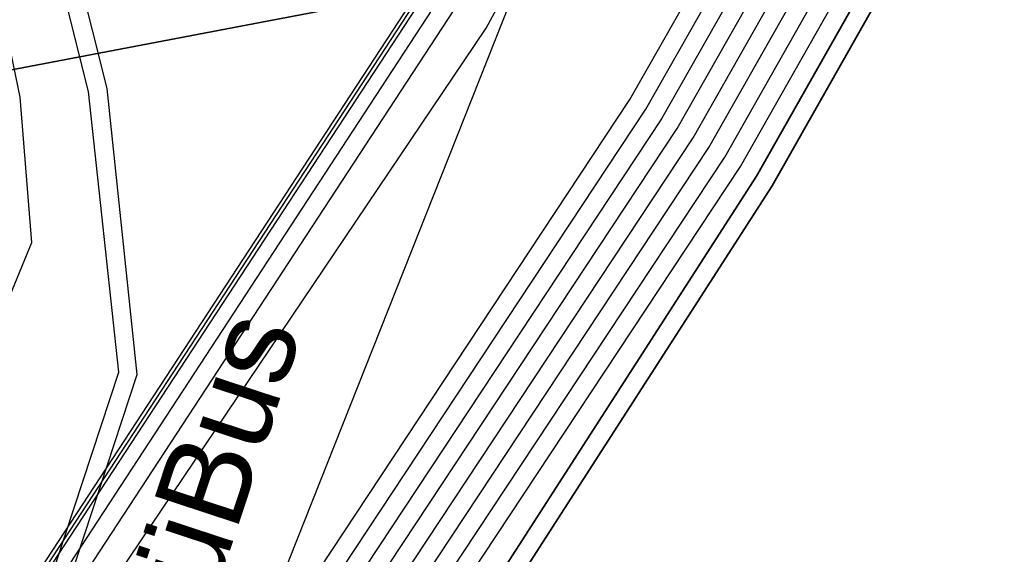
# Model space of a CAD drawing. Header units: metres. Extents: x -502 to 161, y -108 to 174.
# Tile 268 of 656: x -207.03 to -204.35, y -5.27 to -3.81. Entities that reach past the tile are written whole.
import ezdxf

# ---------------------------------------------------------------- set-up
doc = ezdxf.new("R2010")
doc.units = ezdxf.units.M
doc.header["$LTSCALE"] = 0.1
for name, color, linetype in [('BRI31-005.05-5p02-Koordinierung Lageplan 4. BA ZOB West 2022-06-15', 7, 'Continuous'), ('BRI31-005.06-5f07-Koordinierung Lageplan 4. BA ZOB Fernbusbahnh', 7, 'Continuous'), ('BRI32-005.02-5f05-Koordinierung Schemaplan 4 BA ZOB Teilbereich', 7, 'Continuous'), ('BRI32-005.03-5f06-Koordinierung Schemaplan 4 BA ZOB Teilbereich 2 Ost - Bahnhofsallee 2023-01-21', 7, 'Continuous')]:
    doc.layers.add(name, color=color, linetype=linetype)
doc.styles.add('Arial', font='arial.ttf')

msp = doc.modelspace()

# ---------------------------------------------------------------- linework, layer by layer
at = {"layer": 'BRI31-005.05-5p02-Koordinierung Lageplan 4. BA ZOB West 2022-06-15', "color": 114, "linetype": 'Continuous', "lineweight": 25, "true_color": 0x00994c, "transparency": 33554687, "flags": 128}
msp.add_lwpolyline([(-223.8567, -10.5344), (-222.4687, -10.2044), (-218.4217, -9.4044), (-216.8677, -9.0974), (-209.5017, -7.7724), (-208.8097, -7.6494), (-208.3127, -7.3474), (-207.9947, -6.9004), (-205.9337, -3.7534), (-205.6147, -3.1644), (-205.7007, -2.5714), (-205.9477, -1.7064), (-206.2627, -1.4634), (-207.0457, -1.3634), (-207.8927, -1.3114), (-208.3177, -0.6704), (-208.0357, 0.1116), (-207.1777, 0.5706), (-205.9547, 1.1136), (-205.2787, 1.2736), (-204.4437, 0.8116), (-203.9457, -0.0184)], dxfattribs=at)
at = {"layer": 'BRI31-005.05-5p02-Koordinierung Lageplan 4. BA ZOB West 2022-06-15', "color": 1, "linetype": 'Continuous', "lineweight": 25, "true_color": 0xff0000, "transparency": 33554687, "flags": 128}
msp.add_lwpolyline([(-204.3357, 0.4466), (-205.0087, 0.9066), (-205.8517, 0.9266), (-207.1297, 0.4826), (-207.9537, 0.0416), (-208.2057, -0.6564), (-207.8227, -1.2354), (-207.0347, -1.2634), (-206.2507, -1.3634), (-205.9657, -1.7164), (-205.7197, -2.5754), (-205.6347, -3.1614), (-205.9507, -3.7424), (-208.0107, -6.8884), (-208.3267, -7.3324), (-208.8167, -7.6304), (-209.5047, -7.7534), (-216.8707, -9.0784), (-218.4257, -9.3854), (-222.4737, -10.1854), (-223.8627, -10.5144), (-224.9977, -10.8644), (-225.3387, -11.2374), (-229.5957, -18.1714)], dxfattribs=at)
at = {"layer": 'BRI31-005.05-5p02-Koordinierung Lageplan 4. BA ZOB West 2022-06-15', "color": 3, "linetype": 'Continuous', "lineweight": 35, "true_color": 0x00ff00, "transparency": 33554687, "flags": 128}
msp.add_lwpolyline([(-214.0541, -5.1947, -0.019096), (-212.9471, -5.0273), (-212.9471, -5.0273, 0.019095), (-211.8402, -4.8599), (-211.8402, -4.8599), (-204.9713, -3.5513, -0.007593), (-203.7801, -3.343), (-203.7801, -3.343, -0.007594), (-202.5833, -3.171), (-202.5833, -3.171), (-202.5833, -3.171, 0.013926), (-200.299, -2.8133), (-200.299, -2.8133), (-199.4696, -2.617, 0.364044), (-198.838, -1.4971), (-198.9119, -1.1018)], format="xyb", dxfattribs=at)
at = {"layer": 'BRI31-005.05-5p02-Koordinierung Lageplan 4. BA ZOB West 2022-06-15', "color": 190, "linetype": 'Continuous', "lineweight": 35, "true_color": 0x7f00ff, "transparency": 33554687, "flags": 128}
for points in [[(-228.4447, -18.1734), (-224.3317, -11.9524), (-224.0827, -11.6894), (-223.4697, -11.5144), (-222.0457, -11.2244), (-209.2117, -8.9844), (-208.0617, -8.6894), (-207.4327, -7.8824), (-207.1237, -7.4964), (-205.0257, -4.2374), (-204.4597, -3.2384), (-204.4057, -2.4374), (-204.6637, -1.3044)], [(-228.3917, -18.1834), (-224.2927, -11.9834), (-224.0557, -11.7334), (-223.4577, -11.5634), (-222.0367, -11.2734), (-209.2027, -9.0334), (-208.0327, -8.7334), (-207.3937, -7.9134), (-207.0817, -7.5234), (-204.9827, -4.2634), (-204.4107, -3.2534), (-204.3557, -2.4334), (-204.6147, -1.2934)]]:
    msp.add_lwpolyline(points, dxfattribs=at)
at = {"layer": 'BRI31-005.05-5p02-Koordinierung Lageplan 4. BA ZOB West 2022-06-15', "color": 250, "linetype": 'Continuous', "lineweight": 25, "true_color": 0x333333, "transparency": 33554687, "flags": 128}
for points in [[(-228.7627, -18.1134), (-224.5657, -11.7664), (-224.2447, -11.4254), (-223.5417, -11.2204), (-222.0997, -10.9304), (-209.2657, -8.6904), (-208.2357, -8.4254), (-208.0127, -8.1394), (-207.2917, -7.3884), (-205.1547, -4.1594), (-204.6067, -3.1934), (-204.5557, -2.4494), (-204.8107, -1.3374)], [(-228.7097, -18.1234), (-224.5267, -11.7974), (-224.2177, -11.4694), (-223.5297, -11.2694), (-222.0907, -10.9794), (-209.2567, -8.7394), (-208.2067, -8.4694), (-208.0057, -8.2114), (-207.2497, -7.4154), (-205.1117, -4.1854), (-204.5577, -3.2084), (-204.5057, -2.4454), (-204.7617, -1.3264)], [(-228.6567, -18.1334), (-224.4877, -11.8284), (-224.1907, -11.5134), (-223.5177, -11.3184), (-222.0817, -11.0284), (-209.2477, -8.7884), (-208.1777, -8.5134), (-207.9767, -8.2564), (-207.2077, -7.4424), (-205.0687, -4.2114), (-204.5087, -3.2234), (-204.4557, -2.4414), (-204.7127, -1.3154)], [(-228.9217, -18.0834), (-224.6827, -11.6734), (-224.3257, -11.2934), (-223.5777, -11.0734), (-222.1267, -10.7834), (-209.2927, -8.5434), (-208.3227, -8.2934), (-208.0477, -8.1034), (-207.5327, -7.5674), (-207.3337, -7.3614), (-205.1977, -4.1334), (-204.6557, -3.1784), (-204.6057, -2.4534), (-204.8597, -1.3484)], [(-228.8157, -18.1034), (-224.6047, -11.7354), (-224.2717, -11.3814), (-223.5537, -11.1714), (-222.1087, -10.8814), (-209.2747, -8.6414), (-208.2647, -8.3814), (-208.0837, -8.0684), (-207.5687, -7.5324), (-207.3757, -7.3344), (-205.2407, -4.1074), (-204.7047, -3.1634), (-204.6557, -2.4574), (-204.9087, -1.3594)], [(-229.0277, -18.0634), (-224.7607, -11.6114), (-224.3797, -11.2054), (-223.6017, -10.9754), (-222.1447, -10.6854), (-209.3107, -8.4454), (-209.0457, -8.3784), (-208.3807, -8.2054), (-208.1917, -7.9634), (-207.6767, -7.4274), (-207.5017, -7.2534), (-205.3697, -4.0294), (-204.8517, -3.1184), (-204.8057, -2.4694), (-205.0557, -1.3924)], [(-228.9747, -18.0734), (-224.7217, -11.6424), (-224.3527, -11.2494), (-223.5897, -11.0244), (-222.1357, -10.7344), (-209.3017, -8.4944), (-208.3517, -8.2494), (-208.1557, -7.9984), (-207.6407, -7.4624), (-207.4597, -7.2804), (-205.3267, -4.0554), (-204.8027, -3.1334), (-204.7557, -2.4654), (-205.0067, -1.3814)], [(-204.9577, -1.3704), (-204.7057, -2.4614), (-204.7537, -3.1484), (-205.2837, -4.0814), (-207.4177, -7.3074), (-207.6047, -7.4974), (-208.1197, -8.0334), (-208.2937, -8.3374), (-209.2837, -8.5924), (-222.1177, -10.8324), (-223.5657, -11.1224), (-224.2987, -11.3374), (-224.6437, -11.7044), (-228.8687, -18.0934)], [(-229.4267, -18.2004), (-225.2107, -11.3334), (-224.9087, -11.0054), (-223.8217, -10.6674), (-222.4927, -10.3534), (-216.8417, -9.2354), (-209.4757, -7.9104), (-208.7597, -7.7834), (-208.2147, -7.4514), (-207.8787, -6.9774), (-205.7607, -3.8354), (-205.4157, -3.1994), (-205.5137, -2.5294), (-205.7647, -1.6574)], [(-229.4797, -18.1914), (-225.2507, -11.3034), (-224.9367, -10.9614), (-223.8347, -10.6194), (-222.5077, -10.3044), (-216.8507, -9.1864), (-209.4767, -7.8594), (-208.7777, -7.7354), (-208.2497, -7.4144), (-207.9197, -6.9494), (-205.8477, -3.7854), (-205.5197, -3.1814), (-205.6117, -2.5514), (-205.8607, -1.6854)], [(-228.6037, -18.1434), (-224.4487, -11.8594), (-224.1637, -11.5574), (-223.5057, -11.3674), (-222.0727, -11.0774), (-209.2387, -8.8374), (-208.1487, -8.5574), (-207.9437, -8.2944), (-207.1657, -7.4694), (-205.4677, -3.1904), (-205.5627, -2.5404), (-205.8127, -1.6714)], [(-205.9567, -1.7134), (-205.7097, -2.5734), (-205.6237, -3.1634), (-205.9427, -3.7474), (-208.0017, -6.8934), (-208.3197, -7.3404), (-208.8137, -7.6394), (-209.5027, -7.7634), (-216.8687, -9.0884), (-218.4237, -9.3954), (-222.4717, -10.1954), (-223.8607, -10.5234), (-224.9927, -10.8734), (-225.3307, -11.2434), (-229.5857, -18.1734)], [(-205.9087, -1.6994), (-205.6607, -2.5624), (-205.5717, -3.1724), (-205.8907, -3.7594), (-207.9607, -6.9214), (-208.2847, -7.3774), (-208.7957, -7.6874), (-216.8597, -9.1374), (-218.2607, -9.4144), (-222.4597, -10.2444), (-223.8477, -10.5714), (-224.9647, -10.9174), (-225.2907, -11.2734), (-229.5327, -18.1824)], [(-228.4977, -18.1634), (-224.3707, -11.9214), (-224.1097, -11.6454), (-223.4817, -11.4654), (-222.0547, -11.1754), (-209.2207, -8.9354), (-208.9177, -8.8584), (-208.0907, -8.6454), (-207.9027, -8.4044), (-206.7097, -4.7764), (-206.7917, -3.9994), (-207.3077, -1.9474)], [(-228.5507, -18.1534), (-224.4097, -11.8904), (-224.1367, -11.6014), (-223.4937, -11.4164), (-222.0637, -11.1264), (-209.2297, -8.8864), (-208.1197, -8.6014), (-207.9797, -8.4214), (-207.9507, -8.3844), (-206.7597, -4.7704), (-206.8417, -4.0074), (-207.3557, -1.9594)], [(-226.2167, -10.7104), (-222.5617, -10.0104), (-209.5287, -7.6674), (-209.0737, -7.5024), (-208.6997, -7.0764), (-207.2267, -4.9754), (-206.9957, -4.4174), (-207.0277, -4.0224), (-207.4287, -2.0834)]]:
    msp.add_lwpolyline(points, dxfattribs=at)
at = {"layer": 'BRI31-005.06-5f07-Koordinierung Lageplan 4. BA ZOB Fernbusbahnh', "color": 114, "linetype": 'Continuous', "lineweight": 20, "true_color": 0x00994c, "transparency": 33554687, "flags": 128}
msp.add_lwpolyline([(-223.8567, -10.5344), (-222.4687, -10.2044), (-218.4217, -9.4044), (-216.8677, -9.0974), (-209.5017, -7.7724), (-208.8097, -7.6494), (-208.3127, -7.3474), (-207.9947, -6.9004), (-205.9337, -3.7534), (-205.6147, -3.1644), (-205.7007, -2.5714), (-205.9477, -1.7064), (-206.2627, -1.4634), (-207.0457, -1.3634), (-207.8927, -1.3114), (-208.3177, -0.6704), (-208.0357, 0.1116), (-207.1777, 0.5706), (-205.9547, 1.1136), (-205.2787, 1.2736), (-204.4437, 0.8116), (-203.9457, -0.0184)], dxfattribs=at)
at = {"layer": 'BRI31-005.06-5f07-Koordinierung Lageplan 4. BA ZOB Fernbusbahnh', "color": 1, "linetype": 'Continuous', "lineweight": 20, "true_color": 0xff0000, "transparency": 33554687, "flags": 128}
msp.add_lwpolyline([(-204.3357, 0.4466), (-205.0087, 0.9066), (-205.8517, 0.9266), (-207.1297, 0.4826), (-207.9537, 0.0416), (-208.2057, -0.6564), (-207.8227, -1.2354), (-207.0347, -1.2634), (-206.2507, -1.3634), (-205.9657, -1.7164), (-205.7197, -2.5754), (-205.6347, -3.1614), (-205.9507, -3.7424), (-208.0107, -6.8884), (-208.3267, -7.3324), (-208.8167, -7.6304), (-209.5047, -7.7534), (-216.8707, -9.0784), (-218.4257, -9.3854), (-222.4737, -10.1854), (-223.8627, -10.5144), (-224.9977, -10.8644), (-225.3387, -11.2374), (-229.5957, -18.1714)], dxfattribs=at)
at = {"layer": 'BRI31-005.06-5f07-Koordinierung Lageplan 4. BA ZOB Fernbusbahnh', "color": 3, "linetype": 'Continuous', "lineweight": 30, "true_color": 0x00ff00, "transparency": 33554687, "flags": 128}
msp.add_lwpolyline([(-214.0541, -5.1947, -0.019096), (-212.9471, -5.0273), (-212.9471, -5.0273, 0.019095), (-211.8402, -4.8599), (-211.8402, -4.8599), (-204.9713, -3.5513, -0.007593), (-203.7801, -3.343), (-203.7801, -3.343, -0.007594), (-202.5833, -3.171), (-202.5833, -3.171), (-202.5833, -3.171, 0.013926), (-200.299, -2.8133), (-200.299, -2.8133), (-199.4696, -2.617, 0.364044), (-198.838, -1.4971), (-198.9119, -1.1018)], format="xyb", dxfattribs=at)
at = {"layer": 'BRI31-005.06-5f07-Koordinierung Lageplan 4. BA ZOB Fernbusbahnh', "color": 190, "linetype": 'Continuous', "lineweight": 30, "true_color": 0x7f00ff, "transparency": 33554687, "flags": 128}
for points in [[(-228.4447, -18.1734), (-224.3317, -11.9524), (-224.0827, -11.6894), (-223.4697, -11.5144), (-222.0457, -11.2244), (-209.2117, -8.9844), (-208.0617, -8.6894), (-207.4327, -7.8824), (-207.1237, -7.4964), (-205.0257, -4.2374), (-204.4597, -3.2384), (-204.4057, -2.4374), (-204.6637, -1.3044)], [(-228.3917, -18.1834), (-224.2927, -11.9834), (-224.0557, -11.7334), (-223.4577, -11.5634), (-222.0367, -11.2734), (-209.2027, -9.0334), (-208.0327, -8.7334), (-207.3937, -7.9134), (-207.0817, -7.5234), (-204.9827, -4.2634), (-204.4107, -3.2534), (-204.3557, -2.4334), (-204.6147, -1.2934)]]:
    msp.add_lwpolyline(points, dxfattribs=at)
at = {"layer": 'BRI31-005.06-5f07-Koordinierung Lageplan 4. BA ZOB Fernbusbahnh', "color": 250, "linetype": 'Continuous', "lineweight": 20, "true_color": 0x333333, "transparency": 33554687, "flags": 128}
for points in [[(-228.7627, -18.1134), (-224.5657, -11.7664), (-224.2447, -11.4254), (-223.5417, -11.2204), (-222.0997, -10.9304), (-209.2657, -8.6904), (-208.2357, -8.4254), (-208.0127, -8.1394), (-207.2917, -7.3884), (-205.1547, -4.1594), (-204.6067, -3.1934), (-204.5557, -2.4494), (-204.8107, -1.3374)], [(-228.7097, -18.1234), (-224.5267, -11.7974), (-224.2177, -11.4694), (-223.5297, -11.2694), (-222.0907, -10.9794), (-209.2567, -8.7394), (-208.2067, -8.4694), (-208.0057, -8.2114), (-207.2497, -7.4154), (-205.1117, -4.1854), (-204.5577, -3.2084), (-204.5057, -2.4454), (-204.7617, -1.3264)], [(-228.6567, -18.1334), (-224.4877, -11.8284), (-224.1907, -11.5134), (-223.5177, -11.3184), (-222.0817, -11.0284), (-209.2477, -8.7884), (-208.1777, -8.5134), (-207.9767, -8.2564), (-207.2077, -7.4424), (-205.0687, -4.2114), (-204.5087, -3.2234), (-204.4557, -2.4414), (-204.7127, -1.3154)], [(-228.9217, -18.0834), (-224.6827, -11.6734), (-224.3257, -11.2934), (-223.5777, -11.0734), (-222.1267, -10.7834), (-209.2927, -8.5434), (-208.3227, -8.2934), (-208.0477, -8.1034), (-207.5327, -7.5674), (-207.3337, -7.3614), (-205.1977, -4.1334), (-204.6557, -3.1784), (-204.6057, -2.4534), (-204.8597, -1.3484)], [(-228.8157, -18.1034), (-224.6047, -11.7354), (-224.2717, -11.3814), (-223.5537, -11.1714), (-222.1087, -10.8814), (-209.2747, -8.6414), (-208.2647, -8.3814), (-208.0837, -8.0684), (-207.5687, -7.5324), (-207.3757, -7.3344), (-205.2407, -4.1074), (-204.7047, -3.1634), (-204.6557, -2.4574), (-204.9087, -1.3594)], [(-229.0277, -18.0634), (-224.7607, -11.6114), (-224.3797, -11.2054), (-223.6017, -10.9754), (-222.1447, -10.6854), (-209.3107, -8.4454), (-209.0457, -8.3784), (-208.3807, -8.2054), (-208.1917, -7.9634), (-207.6767, -7.4274), (-207.5017, -7.2534), (-205.3697, -4.0294), (-204.8517, -3.1184), (-204.8057, -2.4694), (-205.0557, -1.3924)], [(-228.9747, -18.0734), (-224.7217, -11.6424), (-224.3527, -11.2494), (-223.5897, -11.0244), (-222.1357, -10.7344), (-209.3017, -8.4944), (-208.3517, -8.2494), (-208.1557, -7.9984), (-207.6407, -7.4624), (-207.4597, -7.2804), (-205.3267, -4.0554), (-204.8027, -3.1334), (-204.7557, -2.4654), (-205.0067, -1.3814)], [(-204.9577, -1.3704), (-204.7057, -2.4614), (-204.7537, -3.1484), (-205.2837, -4.0814), (-207.4177, -7.3074), (-207.6047, -7.4974), (-208.1197, -8.0334), (-208.2937, -8.3374), (-209.2837, -8.5924), (-222.1177, -10.8324), (-223.5657, -11.1224), (-224.2987, -11.3374), (-224.6437, -11.7044), (-228.8687, -18.0934)], [(-229.4267, -18.2004), (-225.2107, -11.3334), (-224.9087, -11.0054), (-223.8217, -10.6674), (-222.4927, -10.3534), (-216.8417, -9.2354), (-209.4757, -7.9104), (-208.7597, -7.7834), (-208.2147, -7.4514), (-207.8787, -6.9774), (-205.7607, -3.8354), (-205.4157, -3.1994), (-205.5137, -2.5294), (-205.7647, -1.6574)], [(-229.4797, -18.1914), (-225.2507, -11.3034), (-224.9367, -10.9614), (-223.8347, -10.6194), (-222.5077, -10.3044), (-216.8507, -9.1864), (-209.4767, -7.8594), (-208.7777, -7.7354), (-208.2497, -7.4144), (-207.9197, -6.9494), (-205.8477, -3.7854), (-205.5197, -3.1814), (-205.6117, -2.5514), (-205.8607, -1.6854)], [(-228.6037, -18.1434), (-224.4487, -11.8594), (-224.1637, -11.5574), (-223.5057, -11.3674), (-222.0727, -11.0774), (-209.2387, -8.8374), (-208.1487, -8.5574), (-207.9437, -8.2944), (-207.1657, -7.4694), (-205.4677, -3.1904), (-205.5627, -2.5404), (-205.8127, -1.6714)], [(-205.9567, -1.7134), (-205.7097, -2.5734), (-205.6237, -3.1634), (-205.9427, -3.7474), (-208.0017, -6.8934), (-208.3197, -7.3404), (-208.8137, -7.6394), (-209.5027, -7.7634), (-216.8687, -9.0884), (-218.4237, -9.3954), (-222.4717, -10.1954), (-223.8607, -10.5234), (-224.9927, -10.8734), (-225.3307, -11.2434), (-229.5857, -18.1734)], [(-205.9087, -1.6994), (-205.6607, -2.5624), (-205.5717, -3.1724), (-205.8907, -3.7594), (-207.9607, -6.9214), (-208.2847, -7.3774), (-208.7957, -7.6874), (-216.8597, -9.1374), (-218.2607, -9.4144), (-222.4597, -10.2444), (-223.8477, -10.5714), (-224.9647, -10.9174), (-225.2907, -11.2734), (-229.5327, -18.1824)], [(-228.4977, -18.1634), (-224.3707, -11.9214), (-224.1097, -11.6454), (-223.4817, -11.4654), (-222.0547, -11.1754), (-209.2207, -8.9354), (-208.9177, -8.8584), (-208.0907, -8.6454), (-207.9027, -8.4044), (-206.7097, -4.7764), (-206.7917, -3.9994), (-207.3077, -1.9474)], [(-228.5507, -18.1534), (-224.4097, -11.8904), (-224.1367, -11.6014), (-223.4937, -11.4164), (-222.0637, -11.1264), (-209.2297, -8.8864), (-208.1197, -8.6014), (-207.9797, -8.4214), (-207.9507, -8.3844), (-206.7597, -4.7704), (-206.8417, -4.0074), (-207.3557, -1.9594)], [(-226.2167, -10.7104), (-222.5617, -10.0104), (-209.5287, -7.6674), (-209.0737, -7.5024), (-208.6997, -7.0764), (-207.2267, -4.9754), (-206.9957, -4.4174), (-207.0277, -4.0224), (-207.4287, -2.0834)]]:
    msp.add_lwpolyline(points, dxfattribs=at)
at = {"layer": 'BRI32-005.02-5f05-Koordinierung Schemaplan 4 BA ZOB Teilbereich', "color": 190, "linetype": 'Continuous', "lineweight": 35, "true_color": 0x7f00ff, "transparency": 33554687, "flags": 128}
for points in [[(-228.4447, -18.1734), (-224.3317, -11.9524), (-224.0827, -11.6894), (-223.4697, -11.5144), (-222.0457, -11.2244), (-209.2117, -8.9844), (-208.0617, -8.6894), (-207.4327, -7.8824), (-207.1237, -7.4964), (-205.0257, -4.2374), (-204.4597, -3.2384), (-204.4057, -2.4374), (-204.6637, -1.3044)], [(-228.3917, -18.1834), (-224.2927, -11.9834), (-224.0557, -11.7334), (-223.4577, -11.5634), (-222.0367, -11.2734), (-209.2027, -9.0334), (-208.0327, -8.7334), (-207.3937, -7.9134), (-207.0817, -7.5234), (-204.9827, -4.2634), (-204.4107, -3.2534), (-204.3557, -2.4334), (-204.6147, -1.2934)]]:
    msp.add_lwpolyline(points, dxfattribs=at)
at = {"layer": 'BRI32-005.02-5f05-Koordinierung Schemaplan 4 BA ZOB Teilbereich', "color": 250, "linetype": 'Continuous', "lineweight": 25, "true_color": 0x333333, "transparency": 33554687, "flags": 128}
for points in [[(-228.7627, -18.1134), (-224.5657, -11.7664), (-224.2447, -11.4254), (-223.5417, -11.2204), (-222.0997, -10.9304), (-209.2657, -8.6904), (-208.2357, -8.4254), (-208.0127, -8.1394), (-207.2917, -7.3884), (-205.1547, -4.1594), (-204.6067, -3.1934), (-204.5557, -2.4494), (-204.8107, -1.3374)], [(-228.9217, -18.0834), (-224.6827, -11.6734), (-224.3257, -11.2934), (-223.5777, -11.0734), (-222.1267, -10.7834), (-209.2927, -8.5434), (-208.3227, -8.2934), (-208.0477, -8.1034), (-207.5327, -7.5674), (-207.3337, -7.3614), (-205.1977, -4.1334), (-204.6557, -3.1784), (-204.6057, -2.4534), (-204.8597, -1.3484)], [(-228.8157, -18.1034), (-224.6047, -11.7354), (-224.2717, -11.3814), (-223.5537, -11.1714), (-222.1087, -10.8814), (-209.2747, -8.6414), (-208.2647, -8.3814), (-208.0837, -8.0684), (-207.5687, -7.5324), (-207.3757, -7.3344), (-205.2407, -4.1074), (-204.7047, -3.1634), (-204.6557, -2.4574), (-204.9087, -1.3594)], [(-229.0277, -18.0634), (-224.7607, -11.6114), (-224.3797, -11.2054), (-223.6017, -10.9754), (-222.1447, -10.6854), (-209.3107, -8.4454), (-209.0457, -8.3784), (-208.3807, -8.2054), (-208.1917, -7.9634), (-207.6767, -7.4274), (-207.5017, -7.2534), (-205.3697, -4.0294), (-204.8517, -3.1184), (-204.8057, -2.4694), (-205.0557, -1.3924)], [(-228.9747, -18.0734), (-224.7217, -11.6424), (-224.3527, -11.2494), (-223.5897, -11.0244), (-222.1357, -10.7344), (-209.3017, -8.4944), (-208.3517, -8.2494), (-208.1557, -7.9984), (-207.6407, -7.4624), (-207.4597, -7.2804), (-205.3267, -4.0554), (-204.8027, -3.1334), (-204.7557, -2.4654), (-205.0067, -1.3814)], [(-204.9577, -1.3704), (-204.7057, -2.4614), (-204.7537, -3.1484), (-205.2837, -4.0814), (-207.4177, -7.3074), (-207.6047, -7.4974), (-208.1197, -8.0334), (-208.2937, -8.3374), (-209.2837, -8.5924), (-222.1177, -10.8324), (-223.5657, -11.1224), (-224.2987, -11.3374), (-224.6437, -11.7044), (-228.8687, -18.0934)], [(-229.4267, -18.2004), (-225.2107, -11.3334), (-224.9087, -11.0054), (-223.8217, -10.6674), (-222.4927, -10.3534), (-216.8417, -9.2354), (-209.4757, -7.9104), (-208.7597, -7.7834), (-208.2147, -7.4514), (-207.8787, -6.9774), (-205.7607, -3.8354), (-205.4157, -3.1994), (-205.5137, -2.5294), (-205.7647, -1.6574)], [(-229.4797, -18.1914), (-225.2507, -11.3034), (-224.9367, -10.9614), (-223.8347, -10.6194), (-222.5077, -10.3044), (-216.8507, -9.1864), (-209.4767, -7.8594), (-208.7777, -7.7354), (-208.2497, -7.4144), (-207.9197, -6.9494), (-205.8477, -3.7854), (-205.5197, -3.1814), (-205.6117, -2.5514), (-205.8607, -1.6854)], [(-228.4977, -18.1634), (-224.3707, -11.9214), (-224.1097, -11.6454), (-223.4817, -11.4654), (-222.0547, -11.1754), (-209.2207, -8.9354), (-208.9177, -8.8584), (-208.0907, -8.6454), (-207.9027, -8.4044), (-206.7097, -4.7764), (-206.7917, -3.9994), (-207.3077, -1.9474)], [(-228.5507, -18.1534), (-224.4097, -11.8904), (-224.1367, -11.6014), (-223.4937, -11.4164), (-222.0637, -11.1264), (-209.2297, -8.8864), (-208.1197, -8.6014), (-207.9797, -8.4214), (-207.9507, -8.3844), (-206.7597, -4.7704), (-206.8417, -4.0074), (-207.3557, -1.9594)]]:
    msp.add_lwpolyline(points, dxfattribs=at)
at = {"layer": 'BRI32-005.03-5f06-Koordinierung Schemaplan 4 BA ZOB Teilbereich 2 Ost - Bahnhofsallee 2023-01-21', "color": 190, "linetype": 'Continuous', "lineweight": 30, "true_color": 0x7f00ff, "transparency": 33554687, "flags": 128}
for points in [[(-228.4447, -18.1734), (-224.3317, -11.9524), (-224.0827, -11.6894), (-223.4697, -11.5144), (-222.0457, -11.2244), (-209.2117, -8.9844), (-208.0617, -8.6894), (-207.4327, -7.8824), (-207.1237, -7.4964), (-205.0257, -4.2374), (-204.4597, -3.2384), (-204.4057, -2.4374), (-204.6637, -1.3044)], [(-228.3917, -18.1834), (-224.2927, -11.9834), (-224.0557, -11.7334), (-223.4577, -11.5634), (-222.0367, -11.2734), (-209.2027, -9.0334), (-208.0327, -8.7334), (-207.3937, -7.9134), (-207.0817, -7.5234), (-204.9827, -4.2634), (-204.4107, -3.2534), (-204.3557, -2.4334), (-204.6147, -1.2934)]]:
    msp.add_lwpolyline(points, dxfattribs=at)
at = {"layer": 'BRI32-005.03-5f06-Koordinierung Schemaplan 4 BA ZOB Teilbereich 2 Ost - Bahnhofsallee 2023-01-21', "color": 250, "linetype": 'Continuous', "lineweight": 20, "true_color": 0x333333, "transparency": 33554687, "flags": 128}
for points in [[(-228.7627, -18.1134), (-224.5657, -11.7664), (-224.2447, -11.4254), (-223.5417, -11.2204), (-222.0997, -10.9304), (-209.2657, -8.6904), (-208.2357, -8.4254), (-208.0127, -8.1394), (-207.2917, -7.3884), (-205.1547, -4.1594), (-204.6067, -3.1934), (-204.5557, -2.4494), (-204.8107, -1.3374)], [(-228.7097, -18.1234), (-224.5267, -11.7974), (-224.2177, -11.4694), (-223.5297, -11.2694), (-222.0907, -10.9794), (-209.2567, -8.7394), (-208.2067, -8.4694), (-208.0057, -8.2114), (-207.2497, -7.4154), (-205.1117, -4.1854), (-204.5577, -3.2084), (-204.5057, -2.4454), (-204.7617, -1.3264)], [(-228.6567, -18.1334), (-224.4877, -11.8284), (-224.1907, -11.5134), (-223.5177, -11.3184), (-222.0817, -11.0284), (-209.2477, -8.7884), (-208.1777, -8.5134), (-207.9767, -8.2564), (-207.2077, -7.4424), (-205.0687, -4.2114), (-204.5087, -3.2234), (-204.4557, -2.4414), (-204.7127, -1.3154)], [(-228.9217, -18.0834), (-224.6827, -11.6734), (-224.3257, -11.2934), (-223.5777, -11.0734), (-222.1267, -10.7834), (-209.2927, -8.5434), (-208.3227, -8.2934), (-208.0477, -8.1034), (-207.5327, -7.5674), (-207.3337, -7.3614), (-205.1977, -4.1334), (-204.6557, -3.1784), (-204.6057, -2.4534), (-204.8597, -1.3484)], [(-228.8157, -18.1034), (-224.6047, -11.7354), (-224.2717, -11.3814), (-223.5537, -11.1714), (-222.1087, -10.8814), (-209.2747, -8.6414), (-208.2647, -8.3814), (-208.0837, -8.0684), (-207.5687, -7.5324), (-207.3757, -7.3344), (-205.2407, -4.1074), (-204.7047, -3.1634), (-204.6557, -2.4574), (-204.9087, -1.3594)], [(-229.0277, -18.0634), (-224.7607, -11.6114), (-224.3797, -11.2054), (-223.6017, -10.9754), (-222.1447, -10.6854), (-209.3107, -8.4454), (-209.0457, -8.3784), (-208.3807, -8.2054), (-208.1917, -7.9634), (-207.6767, -7.4274), (-207.5017, -7.2534), (-205.3697, -4.0294), (-204.8517, -3.1184), (-204.8057, -2.4694), (-205.0557, -1.3924)], [(-228.9747, -18.0734), (-224.7217, -11.6424), (-224.3527, -11.2494), (-223.5897, -11.0244), (-222.1357, -10.7344), (-209.3017, -8.4944), (-208.3517, -8.2494), (-208.1557, -7.9984), (-207.6407, -7.4624), (-207.4597, -7.2804), (-205.3267, -4.0554), (-204.8027, -3.1334), (-204.7557, -2.4654), (-205.0067, -1.3814)], [(-204.9577, -1.3704), (-204.7057, -2.4614), (-204.7537, -3.1484), (-205.2837, -4.0814), (-207.4177, -7.3074), (-207.6047, -7.4974), (-208.1197, -8.0334), (-208.2937, -8.3374), (-209.2837, -8.5924), (-222.1177, -10.8324), (-223.5657, -11.1224), (-224.2987, -11.3374), (-224.6437, -11.7044), (-228.8687, -18.0934)], [(-229.4267, -18.2004), (-225.2107, -11.3334), (-224.9087, -11.0054), (-223.8217, -10.6674), (-222.4927, -10.3534), (-216.8417, -9.2354), (-209.4757, -7.9104), (-208.7597, -7.7834), (-208.2147, -7.4514), (-207.8787, -6.9774), (-205.7607, -3.8354), (-205.4157, -3.1994), (-205.5137, -2.5294), (-205.7647, -1.6574)], [(-229.4797, -18.1914), (-225.2507, -11.3034), (-224.9367, -10.9614), (-223.8347, -10.6194), (-222.5077, -10.3044), (-216.8507, -9.1864), (-209.4767, -7.8594), (-208.7777, -7.7354), (-208.2497, -7.4144), (-207.9197, -6.9494), (-205.8477, -3.7854), (-205.5197, -3.1814), (-205.6117, -2.5514), (-205.8607, -1.6854)], [(-228.4977, -18.1634), (-224.3707, -11.9214), (-224.1097, -11.6454), (-223.4817, -11.4654), (-222.0547, -11.1754), (-209.2207, -8.9354), (-208.9177, -8.8584), (-208.0907, -8.6454), (-207.9027, -8.4044), (-206.7097, -4.7764), (-206.7917, -3.9994), (-207.3077, -1.9474)], [(-228.5507, -18.1534), (-224.4097, -11.8904), (-224.1367, -11.6014), (-223.4937, -11.4164), (-222.0637, -11.1264), (-209.2297, -8.8864), (-208.1197, -8.6014), (-207.9797, -8.4214), (-207.9507, -8.3844), (-206.7597, -4.7704), (-206.8417, -4.0074), (-207.3557, -1.9594)]]:
    msp.add_lwpolyline(points, dxfattribs=at)

# ---------------------------------------------------------------- texts
at = {"layer": 'BRI31-005.05-5p02-Koordinierung Lageplan 4. BA ZOB West 2022-06-15', "color": 251, "true_color": 0x5b5b5b, "transparency": 33554687, "insert": (-207.7256, -8.3375), "char_height": 0.24, "attachment_point": 1, "rotation": 71.7602, "line_spacing_factor": 0.25, "style": 'Arial'}
msp.add_mtext('Bestand 2 x da 110 TüBus', dxfattribs=at)
at = {"layer": 'BRI31-005.06-5f07-Koordinierung Lageplan 4. BA ZOB Fernbusbahnh', "color": 251, "true_color": 0x5b5b5b, "transparency": 33554687, "insert": (-207.7256, -8.3375), "char_height": 0.24, "attachment_point": 1, "rotation": 71.7602, "line_spacing_factor": 0.25, "style": 'Arial'}
msp.add_mtext('Bestand 2 x da 110 TüBus', dxfattribs=at)

doc.saveas('drawing.dxf')
